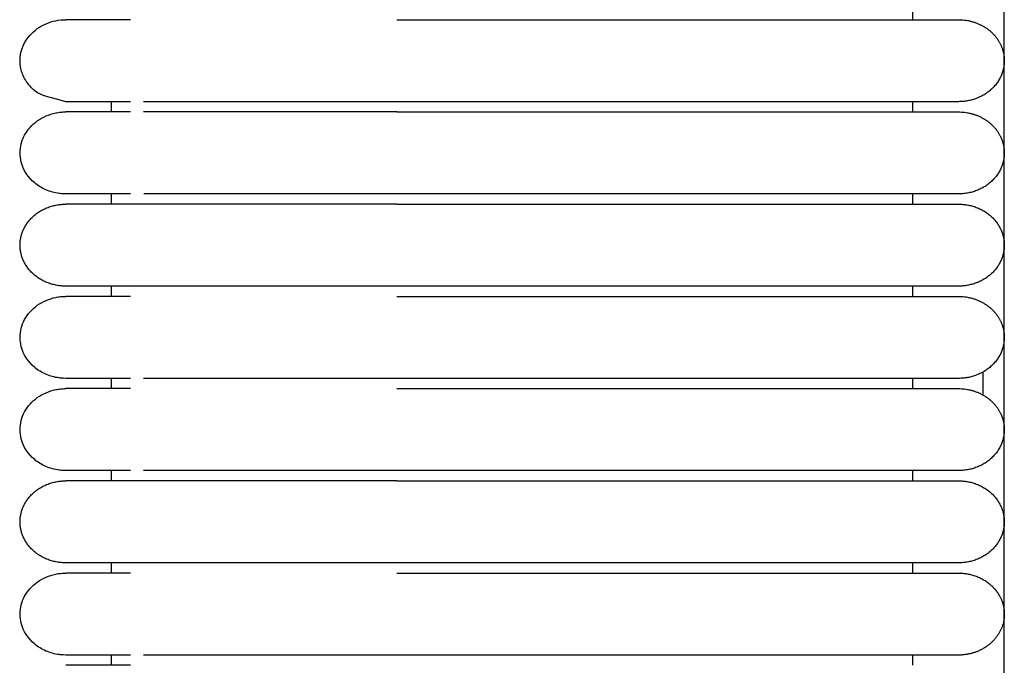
# Model space of a CAD drawing. Header units: millimetres. Extents: x -31695 to -19845, y -5614 to 7253.
# Tile 279 of 432: x -28383 to -28334, y 5148 to 5180. Entities that reach past the tile are written whole.
import ezdxf

# ---------------------------------------------------------------- set-up
doc = ezdxf.new("R2010")
doc.units = ezdxf.units.MM
doc.layers.add('2d', color=7, linetype='Continuous', true_color=0x000000)

msp = doc.modelspace()

# ---------------------------------------------------------------- linework, layer by layer
at = {"layer": '2d', "linetype": 'Continuous', "lineweight": -3}
msp.add_lwpolyline([(-28334.026, 4598.27), (-28334.026, 5374.719)], dxfattribs=at)
for points, degree in [([(-28338.56, 5180.353), (-28338.56, 5180.607), (-28338.56, 5180.861)], 2), ([(-28364.104, 5180.353), (-28354.165, 5180.353), (-28344.226, 5180.353)], 2), ([(-28380.488, 5176.294), (-28380.488, 5176.294), (-28380.488, 5176.294), (-28380.487, 5176.294)], 3), ([(-28378.226, 5175.786), (-28378.226, 5176.04), (-28378.226, 5176.294)], 2), ([(-28344.226, 5176.294), (-28354.165, 5176.294), (-28364.104, 5176.294)], 2), ([(-28338.56, 5175.786), (-28338.56, 5176.04), (-28338.56, 5176.294)], 2), ([(-28364.104, 5175.786), (-28354.165, 5175.786), (-28344.226, 5175.786)], 2), ([(-28378.226, 5171.219), (-28378.226, 5171.472), (-28378.226, 5171.726)], 2), ([(-28344.226, 5171.726), (-28354.165, 5171.726), (-28364.104, 5171.726)], 2), ([(-28338.56, 5171.219), (-28338.56, 5171.472), (-28338.56, 5171.726)], 2), ([(-28364.104, 5171.219), (-28354.165, 5171.219), (-28344.226, 5171.219)], 2), ([(-28378.226, 5166.651), (-28378.226, 5166.905), (-28378.226, 5167.159)], 2), ([(-28344.226, 5167.159), (-28354.165, 5167.159), (-28364.104, 5167.159)], 2), ([(-28338.56, 5166.651), (-28338.56, 5166.905), (-28338.56, 5167.159)], 2), ([(-28364.104, 5166.651), (-28354.165, 5166.651), (-28344.226, 5166.651)], 2), ([(-28378.226, 5162.084), (-28378.226, 5162.338), (-28378.226, 5162.592)], 2), ([(-28344.226, 5162.591), (-28354.165, 5162.591), (-28364.104, 5162.591)], 2), ([(-28338.56, 5162.084), (-28338.56, 5162.338), (-28338.56, 5162.591)], 2), ([(-28335.08, 5161.769), (-28335.08, 5162.149), (-28335.08, 5162.528), (-28335.08, 5162.906)], 3), ([(-28364.104, 5162.084), (-28354.165, 5162.084), (-28344.226, 5162.084)], 2), ([(-28378.226, 5157.517), (-28378.226, 5157.77), (-28378.226, 5158.024)], 2), ([(-28344.226, 5158.024), (-28354.165, 5158.024), (-28364.104, 5158.024)], 2), ([(-28338.56, 5157.517), (-28338.56, 5157.77), (-28338.56, 5158.024)], 2), ([(-28364.104, 5157.517), (-28354.165, 5157.517), (-28344.226, 5157.517)], 2), ([(-28378.226, 5152.949), (-28378.226, 5153.203), (-28378.226, 5153.457)], 2), ([(-28344.226, 5153.457), (-28354.165, 5153.457), (-28364.104, 5153.457)], 2), ([(-28338.56, 5152.949), (-28338.56, 5153.203), (-28338.56, 5153.457)], 2), ([(-28364.104, 5152.949), (-28354.165, 5152.949), (-28344.226, 5152.949)], 2), ([(-28378.226, 5148.382), (-28378.226, 5148.636), (-28378.226, 5148.889)], 2), ([(-28344.226, 5148.889), (-28354.165, 5148.889), (-28364.104, 5148.889)], 2), ([(-28338.56, 5148.383), (-28338.56, 5148.636), (-28338.56, 5148.889)], 2)]:
    msp.add_open_spline(points, degree=degree, dxfattribs=at)
for points, knots in [([(-28380.488, 5176.294), (-28381.68, 5176.582), (-28381.869, 5176.697), (-28382.035, 5176.835), (-28382.2, 5176.973), (-28382.343, 5177.133), (-28382.456, 5177.308), (-28382.569, 5177.484), (-28382.652, 5177.674), (-28382.703, 5177.872), (-28382.753, 5178.069), (-28382.771, 5178.273), (-28382.754, 5178.475), (-28382.72, 5178.879), (-28382.547, 5179.273), (-28382.266, 5179.589), (-28382.054, 5179.827), (-28381.782, 5180.021), (-28381.476, 5180.152), (-28381.171, 5180.284), (-28380.832, 5180.354), (-28380.493, 5180.354)], [27.520771, 27.520771, 27.520771, 27.520771, 29.220805, 29.220805, 29.220805, 30.919986, 30.919986, 30.919986, 32.619455, 32.619455, 32.619455, 34.319733, 34.319733, 34.319733, 37.755657, 37.755657, 37.755657, 40.317791, 40.317791, 40.317791, 42.878078, 42.878078, 42.878078, 42.878078]), ([(-28377.298, 5180.354), (-28378.075, 5180.354), (-28378.711, 5180.354), (-28379.203, 5180.354), (-28379.623, 5180.354), (-28379.939, 5180.354), (-28380.152, 5180.354), (-28380.366, 5180.354), (-28380.478, 5180.354), (-28380.493, 5180.354)], [0, 0, 0, 0, 8.64999, 8.64999, 8.64999, 15.950307, 15.950307, 15.950307, 23.144641, 23.144641, 23.144641, 23.144641]), ([(-28377.299, 5176.294), (-28378.073, 5176.294), (-28378.707, 5176.294), (-28379.198, 5176.294), (-28379.617, 5176.294), (-28379.933, 5176.294), (-28380.147, 5176.294), (-28380.361, 5176.294), (-28380.472, 5176.294), (-28380.487, 5176.294)], [0.021132, 0.021132, 0.021132, 0.021132, 8.58282, 8.58282, 8.58282, 15.826706, 15.826706, 15.826706, 22.965427, 22.965427, 22.965427, 22.965427]), ([(-28364.104, 5176.294), (-28364.33, 5176.294), (-28364.563, 5176.294), (-28364.789, 5176.294), (-28365.017, 5176.294), (-28365.245, 5176.294), (-28365.473, 5176.294), (-28365.701, 5176.294), (-28365.928, 5176.294), (-28366.155, 5176.294), (-28366.381, 5176.294), (-28366.607, 5176.294), (-28366.832, 5176.294), (-28367.058, 5176.294), (-28367.282, 5176.294), (-28367.504, 5176.294), (-28367.727, 5176.294), (-28367.949, 5176.294), (-28368.168, 5176.294), (-28368.388, 5176.294), (-28368.606, 5176.294), (-28368.823, 5176.294), (-28369.039, 5176.294), (-28369.254, 5176.294), (-28369.466, 5176.294), (-28369.679, 5176.294), (-28369.888, 5176.294), (-28370.094, 5176.294), (-28370.299, 5176.294), (-28370.502, 5176.294), (-28370.7, 5176.294), (-28370.899, 5176.294), (-28371.094, 5176.294), (-28371.285, 5176.294), (-28371.477, 5176.294), (-28371.664, 5176.294), (-28371.848, 5176.294), (-28372.031, 5176.294), (-28372.211, 5176.294), (-28372.386, 5176.294), (-28372.474, 5176.294), (-28372.561, 5176.294), (-28372.647, 5176.294), (-28372.732, 5176.294), (-28372.817, 5176.294), (-28372.9, 5176.294), (-28373.068, 5176.294), (-28373.231, 5176.294), (-28373.389, 5176.294), (-28373.469, 5176.294), (-28373.547, 5176.294), (-28373.624, 5176.294), (-28373.701, 5176.294), (-28373.777, 5176.294), (-28373.878, 5176.294), (-28373.887, 5176.294), (-28373.896, 5176.294), (-28374.009, 5176.294), (-28374.027, 5176.294), (-28374.044, 5176.294), (-28374.165, 5176.294), (-28374.199, 5176.294), (-28374.234, 5176.294), (-28374.319, 5176.294), (-28374.336, 5176.294), (-28374.353, 5176.294), (-28374.47, 5176.294), (-28374.537, 5176.294), (-28374.603, 5176.294), (-28374.766, 5176.294), (-28374.798, 5176.294), (-28374.83, 5176.294), (-28374.91, 5176.294), (-28374.926, 5176.294), (-28374.942, 5176.294), (-28375.052, 5176.294), (-28375.114, 5176.294), (-28375.176, 5176.294), (-28375.236, 5176.294), (-28375.297, 5176.294), (-28375.357, 5176.294), (-28375.504, 5176.294), (-28375.533, 5176.294), (-28375.562, 5176.294), (-28375.676, 5176.294), (-28375.69, 5176.294), (-28375.704, 5176.294), (-28375.801, 5176.294), (-28375.808, 5176.294), (-28375.815, 5176.294), (-28375.923, 5176.294), (-28375.977, 5176.294), (-28376.029, 5176.294), (-28376.081, 5176.294), (-28376.132, 5176.294), (-28376.183, 5176.294), (-28376.645, 5176.294)], [0, 0, 0, 0, 0.643985, 0.643985, 0.643985, 1.289245, 1.289245, 1.289245, 1.935684, 1.935684, 1.935684, 2.583187, 2.583187, 2.583187, 3.231642, 3.231642, 3.231642, 3.880956, 3.880956, 3.880956, 4.531056, 4.531056, 4.531056, 5.181918, 5.181918, 5.181918, 5.831837, 5.831837, 5.831837, 6.475741, 6.475741, 6.475741, 7.113967, 7.113967, 7.113967, 7.746577, 7.746577, 7.746577, 8.373496, 8.373496, 8.373496, 8.684765, 8.684765, 8.684765, 8.994555, 8.994555, 8.994555, 9.609616, 9.609616, 9.609616, 9.914781, 9.914781, 9.914781, 10.254001, 10.254001, 10.254001, 10.432848, 10.432848, 10.432848, 10.648495, 10.648495, 10.648495, 10.865244, 10.865244, 10.865244, 11.083074, 11.083074, 11.083074, 11.521891, 11.521891, 11.521891, 11.742838, 11.742838, 11.742838, 11.964788, 11.964788, 11.964788, 12.262254, 12.262254, 12.262254, 12.71167, 12.71167, 12.71167, 13.013388, 13.013388, 13.013388, 13.240769, 13.240769, 13.240769, 13.469079, 13.469079, 13.469079, 13.77493, 13.77493, 13.77493, 14.082426, 14.082426, 14.082426, 14.082426]), ([(-28380.493, 5171.726), (-28380.681, 5171.732), (-28380.757, 5171.739), (-28380.831, 5171.749), (-28381.055, 5171.779), (-28381.273, 5171.84), (-28381.477, 5171.927), (-28381.68, 5172.015), (-28381.87, 5172.13), (-28382.035, 5172.268), (-28382.366, 5172.543), (-28382.602, 5172.91), (-28382.703, 5173.304), (-28382.779, 5173.6), (-28382.778, 5173.912), (-28382.703, 5174.208), (-28382.627, 5174.504), (-28382.477, 5174.784), (-28382.265, 5175.022), (-28382.054, 5175.259), (-28381.782, 5175.453), (-28381.476, 5175.585), (-28381.324, 5175.651), (-28381.163, 5175.701), (-28380.997, 5175.735), (-28380.915, 5175.752), (-28380.831, 5175.765), (-28380.705, 5175.778), (-28380.662, 5175.781), (-28380.588, 5175.784), (-28380.525, 5175.785), (-28380.493, 5175.786)], [23.445625, 23.445625, 23.445625, 23.445625, 23.445778, 23.445778, 23.445778, 24.046234, 24.046234, 24.046234, 24.647057, 24.647057, 24.647057, 25.86136, 25.86136, 25.86136, 26.766931, 26.766931, 26.766931, 27.671846, 27.671846, 27.671846, 28.577116, 28.577116, 28.577116, 29.026858, 29.026858, 29.026858, 29.266298, 29.266298, 29.386011, 29.386011, 29.475675, 29.475675, 29.475675, 29.475675]), ([(-28377.298, 5175.786), (-28378.075, 5175.786), (-28378.711, 5175.786), (-28379.203, 5175.786), (-28379.623, 5175.786), (-28379.938, 5175.786), (-28380.152, 5175.786), (-28380.366, 5175.786), (-28380.477, 5175.786), (-28380.493, 5175.786)], [0, 0, 0, 0, 8.649968, 8.649968, 8.649968, 15.950267, 15.950267, 15.950267, 23.144584, 23.144584, 23.144584, 23.144584]), ([(-28364.104, 5175.786), (-28364.332, 5175.786), (-28364.789, 5175.786), (-28365.473, 5175.786), (-28366.155, 5175.786), (-28366.833, 5175.786), (-28367.506, 5175.786), (-28368.17, 5175.786), (-28368.825, 5175.786), (-28369.253, 5175.786), (-28369.679, 5175.786), (-28370.097, 5175.786), (-28370.704, 5175.786), (-28371.289, 5175.786), (-28371.852, 5175.786), (-28372.39, 5175.786), (-28372.819, 5175.786), (-28373.149, 5175.786), (-28373.471, 5175.786), (-28373.702, 5175.786), (-28373.854, 5175.786), (-28373.858, 5175.786), (-28373.867, 5175.786), (-28373.882, 5175.786), (-28373.9, 5175.786), (-28373.918, 5175.786), (-28373.931, 5175.786), (-28373.944, 5175.786), (-28373.988, 5175.786), (-28374.062, 5175.786), (-28374.165, 5175.786), (-28374.251, 5175.786), (-28374.31, 5175.786), (-28374.344, 5175.786), (-28374.395, 5175.786), (-28374.504, 5175.786), (-28374.669, 5175.786), (-28374.806, 5175.786), (-28374.886, 5175.786), (-28374.918, 5175.786), (-28374.973, 5175.786), (-28375.083, 5175.786), (-28375.237, 5175.786), (-28375.387, 5175.786), (-28375.504, 5175.786), (-28375.591, 5175.786), (-28375.662, 5175.786), (-28375.718, 5175.786), (-28375.76, 5175.786), (-28375.794, 5175.786), (-28375.821, 5175.786), (-28375.842, 5175.786), (-28375.862, 5175.786), (-28375.889, 5175.786), (-28375.963, 5175.786), (-28376.082, 5175.786), (-28376.183, 5175.786), (-28376.645, 5175.786)], [1.513194, 1.513194, 1.513194, 1.513194, 1.567592, 1.62199, 1.676388, 1.730785, 1.785183, 1.839581, 1.893979, 1.948377, 1.948377, 2.002986, 2.057594, 2.112203, 2.166811, 2.22142, 2.276028, 2.303333, 2.330637, 2.385246, 2.385246, 2.386049, 2.386852, 2.388458, 2.391671, 2.393277, 2.394883, 2.39649, 2.398096, 2.410946, 2.423796, 2.436646, 2.443071, 2.446284, 2.449496, 2.462347, 2.488047, 2.513747, 2.51696, 2.520172, 2.526597, 2.539448, 2.565148, 2.590848, 2.603698, 2.616548, 2.629399, 2.635824, 2.642249, 2.648674, 2.651886, 2.655099, 2.658311, 2.661524, 2.667949, 2.693649, 2.71935, 2.71935, 2.71935, 2.71935]), ([(-28377.298, 5171.726), (-28378.073, 5171.726), (-28378.709, 5171.726), (-28379.203, 5171.726), (-28379.623, 5171.726), (-28379.939, 5171.726), (-28380.152, 5171.726), (-28380.366, 5171.726), (-28380.478, 5171.726), (-28380.493, 5171.726)], [0, 0, 0, 0, 8.585142, 8.585142, 8.585142, 15.830727, 15.830727, 15.830727, 22.971124, 22.971124, 22.971124, 22.971124]), ([(-28364.104, 5171.726), (-28364.332, 5171.726), (-28364.56, 5171.726), (-28364.788, 5171.726), (-28365.016, 5171.726), (-28365.244, 5171.726), (-28365.472, 5171.726), (-28365.7, 5171.726), (-28365.927, 5171.726), (-28366.154, 5171.726), (-28366.38, 5171.726), (-28366.606, 5171.726), (-28366.831, 5171.726), (-28367.056, 5171.726), (-28367.28, 5171.726), (-28367.503, 5171.726), (-28367.726, 5171.726), (-28367.947, 5171.726), (-28368.167, 5171.726), (-28368.386, 5171.726), (-28368.605, 5171.726), (-28368.821, 5171.726), (-28369.037, 5171.726), (-28369.251, 5171.726), (-28369.463, 5171.726), (-28369.676, 5171.726), (-28369.885, 5171.726), (-28370.091, 5171.726), (-28370.297, 5171.726), (-28370.499, 5171.726), (-28370.698, 5171.726), (-28370.896, 5171.726), (-28371.091, 5171.726), (-28371.282, 5171.726), (-28371.474, 5171.726), (-28371.661, 5171.726), (-28371.844, 5171.726), (-28372.028, 5171.726), (-28372.207, 5171.726), (-28372.383, 5171.726), (-28372.558, 5171.726), (-28372.73, 5171.726), (-28372.897, 5171.726), (-28372.98, 5171.726), (-28373.063, 5171.726), (-28373.144, 5171.726), (-28373.226, 5171.726), (-28373.306, 5171.726), (-28373.385, 5171.726), (-28373.543, 5171.726), (-28373.697, 5171.726), (-28373.953, 5171.726), (-28373.988, 5171.726), (-28374.023, 5171.726), (-28374.161, 5171.726), (-28374.195, 5171.726), (-28374.229, 5171.726), (-28374.34, 5171.726), (-28374.348, 5171.726), (-28374.357, 5171.726), (-28374.466, 5171.726), (-28374.533, 5171.726), (-28374.599, 5171.726), (-28374.664, 5171.726), (-28374.729, 5171.726), (-28374.794, 5171.726), (-28374.906, 5171.726), (-28374.921, 5171.726), (-28374.937, 5171.726), (-28375.047, 5171.726), (-28375.11, 5171.726), (-28375.171, 5171.726), (-28375.232, 5171.726), (-28375.293, 5171.726), (-28375.352, 5171.726), (-28375.499, 5171.726), (-28375.528, 5171.726), (-28375.557, 5171.726), (-28375.671, 5171.726), (-28375.685, 5171.726), (-28375.699, 5171.726), (-28375.796, 5171.726), (-28375.803, 5171.726), (-28375.81, 5171.726), (-28375.918, 5171.726), (-28375.972, 5171.726), (-28376.024, 5171.726), (-28376.076, 5171.726), (-28376.128, 5171.726), (-28376.178, 5171.726), (-28376.64, 5171.726)], [0, 0, 0, 0, 0.643718, 0.643718, 0.643718, 1.288708, 1.288708, 1.288708, 1.934888, 1.934888, 1.934888, 2.582123, 2.582123, 2.582123, 3.230309, 3.230309, 3.230309, 3.879361, 3.879361, 3.879361, 4.529184, 4.529184, 4.529184, 5.179768, 5.179768, 5.179768, 5.829408, 5.829408, 5.829408, 6.473036, 6.473036, 6.473036, 7.111002, 7.111002, 7.111002, 7.743343, 7.743343, 7.743343, 8.369998, 8.369998, 8.369998, 8.990849, 8.990849, 8.990849, 9.299005, 9.299005, 9.299005, 9.605625, 9.605625, 9.605625, 10.356942, 10.356942, 10.356942, 10.644112, 10.644112, 10.644112, 10.896996, 10.896996, 10.896996, 11.078525, 11.078525, 11.078525, 11.370494, 11.370494, 11.370494, 11.738031, 11.738031, 11.738031, 11.959897, 11.959897, 11.959897, 12.257244, 12.257244, 12.257244, 12.706484, 12.706484, 12.706484, 13.008087, 13.008087, 13.008087, 13.235383, 13.235383, 13.235383, 13.463609, 13.463609, 13.463609, 13.769338, 13.769338, 13.769338, 14.076711, 14.076711, 14.076711, 14.076711]), ([(-28380.493, 5162.592), (-28380.681, 5162.597), (-28380.757, 5162.604), (-28380.831, 5162.614), (-28381.055, 5162.644), (-28381.273, 5162.705), (-28381.477, 5162.793), (-28381.68, 5162.88), (-28381.87, 5162.995), (-28382.035, 5163.133), (-28382.366, 5163.409), (-28382.602, 5163.775), (-28382.703, 5164.169), (-28382.779, 5164.466), (-28382.778, 5164.777), (-28382.703, 5165.073), (-28382.627, 5165.369), (-28382.477, 5165.65), (-28382.265, 5165.887), (-28382.054, 5166.125), (-28381.782, 5166.319), (-28381.476, 5166.45), (-28381.324, 5166.516), (-28381.163, 5166.567), (-28380.997, 5166.6), (-28380.915, 5166.617), (-28380.831, 5166.63), (-28380.705, 5166.643), (-28380.662, 5166.646), (-28380.588, 5166.649), (-28380.525, 5166.651), (-28380.493, 5166.651)], [23.445752, 23.445752, 23.445752, 23.445752, 23.445821, 23.445821, 23.445821, 24.046273, 24.046273, 24.046273, 24.647091, 24.647091, 24.647091, 25.861386, 25.861386, 25.861386, 26.76695, 26.76695, 26.76695, 27.671859, 27.671859, 27.671859, 28.577122, 28.577122, 28.577122, 29.026861, 29.026861, 29.026861, 29.2663, 29.2663, 29.386012, 29.386012, 29.475737, 29.475737, 29.475737, 29.475737]), ([(-28377.298, 5166.651), (-28378.075, 5166.651), (-28378.711, 5166.651), (-28379.203, 5166.651), (-28379.623, 5166.651), (-28379.938, 5166.651), (-28380.152, 5166.651), (-28380.366, 5166.651), (-28380.477, 5166.651), (-28380.493, 5166.651)], [0, 0, 0, 0, 8.649968, 8.649968, 8.649968, 15.950267, 15.950267, 15.950267, 23.144584, 23.144584, 23.144584, 23.144584]), ([(-28377.298, 5162.592), (-28378.073, 5162.592), (-28378.709, 5162.592), (-28379.203, 5162.592), (-28379.623, 5162.592), (-28379.939, 5162.592), (-28380.152, 5162.592), (-28380.366, 5162.592), (-28380.478, 5162.592), (-28380.493, 5162.592)], [0, 0, 0, 0, 8.585142, 8.585142, 8.585142, 15.830729, 15.830729, 15.830729, 22.971126, 22.971126, 22.971126, 22.971126]), ([(-28364.104, 5162.592), (-28364.33, 5162.592), (-28364.563, 5162.592), (-28364.789, 5162.592), (-28365.017, 5162.592), (-28365.245, 5162.592), (-28365.473, 5162.592), (-28365.701, 5162.592), (-28365.928, 5162.592), (-28366.155, 5162.592), (-28366.381, 5162.592), (-28366.607, 5162.592), (-28366.832, 5162.592), (-28367.058, 5162.592), (-28367.282, 5162.592), (-28367.504, 5162.592), (-28367.727, 5162.592), (-28367.949, 5162.592), (-28368.168, 5162.592), (-28368.388, 5162.592), (-28368.606, 5162.592), (-28368.823, 5162.592), (-28369.039, 5162.592), (-28369.254, 5162.592), (-28369.466, 5162.592), (-28369.679, 5162.592), (-28369.888, 5162.592), (-28370.094, 5162.592), (-28370.299, 5162.592), (-28370.502, 5162.592), (-28370.7, 5162.592), (-28370.899, 5162.592), (-28371.094, 5162.592), (-28371.285, 5162.592), (-28371.477, 5162.592), (-28371.664, 5162.592), (-28371.848, 5162.592), (-28372.031, 5162.592), (-28372.211, 5162.592), (-28372.386, 5162.592), (-28372.474, 5162.592), (-28372.561, 5162.592), (-28372.647, 5162.592), (-28372.732, 5162.592), (-28372.817, 5162.592), (-28372.9, 5162.592), (-28373.068, 5162.592), (-28373.231, 5162.592), (-28373.389, 5162.592), (-28373.469, 5162.592), (-28373.547, 5162.592), (-28373.624, 5162.592), (-28373.701, 5162.592), (-28373.777, 5162.592), (-28373.878, 5162.592), (-28373.887, 5162.592), (-28373.896, 5162.592), (-28374.009, 5162.592), (-28374.027, 5162.592), (-28374.044, 5162.592), (-28374.165, 5162.592), (-28374.199, 5162.592), (-28374.234, 5162.592), (-28374.319, 5162.592), (-28374.336, 5162.592), (-28374.353, 5162.592), (-28374.47, 5162.592), (-28374.537, 5162.592), (-28374.603, 5162.592), (-28374.766, 5162.592), (-28374.798, 5162.592), (-28374.83, 5162.592), (-28374.91, 5162.592), (-28374.926, 5162.592), (-28374.942, 5162.592), (-28375.052, 5162.592), (-28375.114, 5162.592), (-28375.176, 5162.592), (-28375.236, 5162.592), (-28375.297, 5162.592), (-28375.357, 5162.592), (-28375.504, 5162.592), (-28375.533, 5162.592), (-28375.562, 5162.592), (-28375.676, 5162.592), (-28375.69, 5162.592), (-28375.704, 5162.592), (-28375.801, 5162.592), (-28375.808, 5162.592), (-28375.815, 5162.592), (-28375.923, 5162.592), (-28375.977, 5162.592), (-28376.029, 5162.592), (-28376.081, 5162.592), (-28376.132, 5162.592), (-28376.183, 5162.592), (-28376.645, 5162.592)], [0, 0, 0, 0, 0.643985, 0.643985, 0.643985, 1.289246, 1.289246, 1.289246, 1.935684, 1.935684, 1.935684, 2.583187, 2.583187, 2.583187, 3.231643, 3.231643, 3.231643, 3.880956, 3.880956, 3.880956, 4.531056, 4.531056, 4.531056, 5.181919, 5.181919, 5.181919, 5.831838, 5.831838, 5.831838, 6.475742, 6.475742, 6.475742, 7.113968, 7.113968, 7.113968, 7.746577, 7.746577, 7.746577, 8.373496, 8.373496, 8.373496, 8.684766, 8.684766, 8.684766, 8.994556, 8.994556, 8.994556, 9.609617, 9.609617, 9.609617, 9.914781, 9.914781, 9.914781, 10.254002, 10.254002, 10.254002, 10.432849, 10.432849, 10.432849, 10.648496, 10.648496, 10.648496, 10.865245, 10.865245, 10.865245, 11.083075, 11.083075, 11.083075, 11.521892, 11.521892, 11.521892, 11.742839, 11.742839, 11.742839, 11.964788, 11.964788, 11.964788, 12.262254, 12.262254, 12.262254, 12.711671, 12.711671, 12.711671, 13.013388, 13.013388, 13.013388, 13.240769, 13.240769, 13.240769, 13.469079, 13.469079, 13.469079, 13.774931, 13.774931, 13.774931, 14.082426, 14.082426, 14.082426, 14.082426]), ([(-28380.493, 5158.024), (-28380.681, 5158.03), (-28380.757, 5158.037), (-28380.831, 5158.047), (-28381.055, 5158.077), (-28381.273, 5158.137), (-28381.477, 5158.225), (-28381.68, 5158.313), (-28381.87, 5158.428), (-28382.035, 5158.566), (-28382.366, 5158.841), (-28382.602, 5159.208), (-28382.703, 5159.602), (-28382.779, 5159.898), (-28382.778, 5160.21), (-28382.703, 5160.506), (-28382.627, 5160.802), (-28382.477, 5161.082), (-28382.265, 5161.32), (-28382.054, 5161.557), (-28381.782, 5161.751), (-28381.476, 5161.883), (-28381.324, 5161.949), (-28381.163, 5161.999), (-28380.997, 5162.033), (-28380.915, 5162.05), (-28380.831, 5162.063), (-28380.705, 5162.076), (-28380.662, 5162.079), (-28380.588, 5162.082), (-28380.525, 5162.083), (-28380.493, 5162.084)], [23.445388, 23.445388, 23.445388, 23.445388, 23.445699, 23.445699, 23.445699, 24.046163, 24.046163, 24.046163, 24.646993, 24.646993, 24.646993, 25.861313, 25.861313, 25.861313, 26.766895, 26.766895, 26.766895, 27.671822, 27.671822, 27.671822, 28.577104, 28.577104, 28.577104, 29.026852, 29.026852, 29.026852, 29.266295, 29.266295, 29.38601, 29.38601, 29.475737, 29.475737, 29.475737, 29.475737]), ([(-28377.298, 5162.084), (-28378.075, 5162.084), (-28378.711, 5162.084), (-28379.203, 5162.084), (-28379.623, 5162.084), (-28379.938, 5162.084), (-28380.152, 5162.084), (-28380.366, 5162.084), (-28380.477, 5162.084), (-28380.493, 5162.084)], [0, 0, 0, 0, 8.649968, 8.649968, 8.649968, 15.950267, 15.950267, 15.950267, 23.144584, 23.144584, 23.144584, 23.144584]), ([(-28377.298, 5158.024), (-28378.073, 5158.024), (-28378.709, 5158.024), (-28379.203, 5158.024), (-28379.623, 5158.024), (-28379.939, 5158.024), (-28380.152, 5158.024), (-28380.366, 5158.024), (-28380.478, 5158.024), (-28380.493, 5158.024)], [0, 0, 0, 0, 8.585143, 8.585143, 8.585143, 15.830729, 15.830729, 15.830729, 22.971127, 22.971127, 22.971127, 22.971127]), ([(-28364.104, 5158.024), (-28364.33, 5158.024), (-28364.563, 5158.024), (-28364.789, 5158.024), (-28365.017, 5158.024), (-28365.245, 5158.024), (-28365.473, 5158.024), (-28365.701, 5158.024), (-28365.928, 5158.024), (-28366.155, 5158.024), (-28366.381, 5158.024), (-28366.607, 5158.024), (-28366.832, 5158.024), (-28367.058, 5158.024), (-28367.282, 5158.024), (-28367.504, 5158.024), (-28367.727, 5158.024), (-28367.949, 5158.024), (-28368.168, 5158.024), (-28368.388, 5158.024), (-28368.606, 5158.024), (-28368.823, 5158.024), (-28369.039, 5158.024), (-28369.254, 5158.024), (-28369.466, 5158.024), (-28369.678, 5158.024), (-28369.887, 5158.024), (-28370.094, 5158.024), (-28370.299, 5158.024), (-28370.502, 5158.024), (-28370.7, 5158.024), (-28370.899, 5158.024), (-28371.094, 5158.024), (-28371.285, 5158.024), (-28371.476, 5158.024), (-28371.663, 5158.024), (-28371.848, 5158.024), (-28372.03, 5158.024), (-28372.21, 5158.024), (-28372.386, 5158.024), (-28372.474, 5158.024), (-28372.561, 5158.024), (-28372.647, 5158.024), (-28372.732, 5158.024), (-28372.817, 5158.024), (-28372.9, 5158.024), (-28373.068, 5158.024), (-28373.231, 5158.024), (-28373.389, 5158.024), (-28373.469, 5158.024), (-28373.547, 5158.024), (-28373.624, 5158.024), (-28373.701, 5158.024), (-28373.777, 5158.024), (-28373.878, 5158.024), (-28373.887, 5158.024), (-28373.896, 5158.024), (-28374.009, 5158.024), (-28374.027, 5158.024), (-28374.044, 5158.024), (-28374.165, 5158.024), (-28374.2, 5158.024), (-28374.234, 5158.024), (-28374.319, 5158.024), (-28374.336, 5158.024), (-28374.353, 5158.024), (-28374.47, 5158.024), (-28374.537, 5158.024), (-28374.603, 5158.024), (-28374.766, 5158.024), (-28374.798, 5158.024), (-28374.83, 5158.024), (-28374.91, 5158.024), (-28374.926, 5158.024), (-28374.942, 5158.024), (-28375.052, 5158.024), (-28375.114, 5158.024), (-28375.176, 5158.024), (-28375.236, 5158.024), (-28375.297, 5158.024), (-28375.357, 5158.024), (-28375.504, 5158.024), (-28375.533, 5158.024), (-28375.562, 5158.024), (-28375.676, 5158.024), (-28375.69, 5158.024), (-28375.704, 5158.024), (-28375.801, 5158.024), (-28375.808, 5158.024), (-28375.815, 5158.024), (-28375.923, 5158.024), (-28375.977, 5158.024), (-28376.029, 5158.024), (-28376.081, 5158.024), (-28376.132, 5158.024), (-28376.183, 5158.024), (-28376.645, 5158.024)], [0, 0, 0, 0, 0.643985, 0.643985, 0.643985, 1.289245, 1.289245, 1.289245, 1.935684, 1.935684, 1.935684, 2.583187, 2.583187, 2.583187, 3.231642, 3.231642, 3.231642, 3.880956, 3.880956, 3.880956, 4.531056, 4.531056, 4.531056, 5.181918, 5.181918, 5.181918, 5.831837, 5.831837, 5.831837, 6.475741, 6.475741, 6.475741, 7.113967, 7.113967, 7.113967, 7.746577, 7.746577, 7.746577, 8.373496, 8.373496, 8.373496, 8.684765, 8.684765, 8.684765, 8.994555, 8.994555, 8.994555, 9.609616, 9.609616, 9.609616, 9.91478, 9.91478, 9.91478, 10.254001, 10.254001, 10.254001, 10.432848, 10.432848, 10.432848, 10.648495, 10.648495, 10.648495, 10.865244, 10.865244, 10.865244, 11.083074, 11.083074, 11.083074, 11.521891, 11.521891, 11.521891, 11.742838, 11.742838, 11.742838, 11.964788, 11.964788, 11.964788, 12.262254, 12.262254, 12.262254, 12.71167, 12.71167, 12.71167, 13.013388, 13.013388, 13.013388, 13.240768, 13.240768, 13.240768, 13.469079, 13.469079, 13.469079, 13.77493, 13.77493, 13.77493, 14.082425, 14.082425, 14.082425, 14.082425]), ([(-28380.493, 5148.889), (-28380.681, 5148.895), (-28380.757, 5148.902), (-28380.831, 5148.912), (-28381.055, 5148.942), (-28381.273, 5149.003), (-28381.477, 5149.09), (-28381.68, 5149.178), (-28381.87, 5149.293), (-28382.035, 5149.431), (-28382.366, 5149.707), (-28382.602, 5150.073), (-28382.703, 5150.467), (-28382.779, 5150.763), (-28382.778, 5151.075), (-28382.703, 5151.371), (-28382.627, 5151.667), (-28382.477, 5151.948), (-28382.265, 5152.185), (-28382.054, 5152.423), (-28381.782, 5152.617), (-28381.476, 5152.748), (-28381.324, 5152.814), (-28381.163, 5152.865), (-28380.997, 5152.898), (-28380.915, 5152.915), (-28380.831, 5152.928), (-28380.705, 5152.941), (-28380.662, 5152.944), (-28380.588, 5152.947), (-28380.525, 5152.949), (-28380.493, 5152.949)], [23.445424, 23.445424, 23.445424, 23.445424, 23.445711, 23.445711, 23.445711, 24.046174, 24.046174, 24.046174, 24.647003, 24.647003, 24.647003, 25.86132, 25.86132, 25.86132, 26.766901, 26.766901, 26.766901, 27.671826, 27.671826, 27.671826, 28.577106, 28.577106, 28.577106, 29.026853, 29.026853, 29.026853, 29.266296, 29.266296, 29.38601, 29.38601, 29.475737, 29.475737, 29.475737, 29.475737]), ([(-28377.298, 5152.949), (-28378.075, 5152.949), (-28378.711, 5152.949), (-28379.203, 5152.949), (-28379.623, 5152.949), (-28379.938, 5152.949), (-28380.152, 5152.949), (-28380.366, 5152.949), (-28380.477, 5152.949), (-28380.493, 5152.949)], [0, 0, 0, 0, 8.649968, 8.649968, 8.649968, 15.950268, 15.950268, 15.950268, 23.144584, 23.144584, 23.144584, 23.144584]), ([(-28377.3, 5148.889), (-28378.073, 5148.889), (-28378.71, 5148.889), (-28379.203, 5148.889), (-28379.623, 5148.889), (-28379.939, 5148.889), (-28380.152, 5148.889), (-28380.366, 5148.889), (-28380.478, 5148.889), (-28380.493, 5148.889)], [0.006549, 0.006549, 0.006549, 0.006549, 8.585084, 8.585084, 8.585084, 15.830701, 15.830701, 15.830701, 22.971129, 22.971129, 22.971129, 22.971129]), ([(-28364.104, 5148.889), (-28364.33, 5148.889), (-28364.563, 5148.889), (-28364.789, 5148.889), (-28365.017, 5148.889), (-28365.245, 5148.889), (-28365.473, 5148.889), (-28365.701, 5148.889), (-28365.928, 5148.889), (-28366.155, 5148.889), (-28366.381, 5148.889), (-28366.607, 5148.889), (-28366.832, 5148.889), (-28367.058, 5148.889), (-28367.282, 5148.889), (-28367.504, 5148.889), (-28367.727, 5148.889), (-28367.949, 5148.889), (-28368.168, 5148.889), (-28368.388, 5148.889), (-28368.606, 5148.889), (-28368.823, 5148.889), (-28369.039, 5148.889), (-28369.254, 5148.889), (-28369.466, 5148.889), (-28369.679, 5148.889), (-28369.888, 5148.889), (-28370.094, 5148.889), (-28370.299, 5148.889), (-28370.502, 5148.889), (-28370.7, 5148.889), (-28370.899, 5148.889), (-28371.094, 5148.889), (-28371.285, 5148.889), (-28371.477, 5148.889), (-28371.664, 5148.889), (-28371.848, 5148.889), (-28372.031, 5148.889), (-28372.211, 5148.889), (-28372.386, 5148.889), (-28372.474, 5148.889), (-28372.561, 5148.889), (-28372.647, 5148.889), (-28372.732, 5148.889), (-28372.817, 5148.889), (-28372.9, 5148.889), (-28373.068, 5148.889), (-28373.231, 5148.889), (-28373.389, 5148.889), (-28373.469, 5148.889), (-28373.547, 5148.889), (-28373.624, 5148.889), (-28373.701, 5148.889), (-28373.777, 5148.889), (-28373.878, 5148.889), (-28373.887, 5148.889), (-28373.896, 5148.889), (-28374.009, 5148.889), (-28374.027, 5148.889), (-28374.044, 5148.889), (-28374.165, 5148.889), (-28374.199, 5148.889), (-28374.234, 5148.889), (-28374.319, 5148.889), (-28374.336, 5148.889), (-28374.353, 5148.889), (-28374.47, 5148.889), (-28374.537, 5148.889), (-28374.603, 5148.889), (-28374.766, 5148.889), (-28374.798, 5148.889), (-28374.83, 5148.889), (-28374.91, 5148.889), (-28374.926, 5148.889), (-28374.942, 5148.889), (-28375.052, 5148.889), (-28375.114, 5148.889), (-28375.176, 5148.889), (-28375.236, 5148.889), (-28375.297, 5148.889), (-28375.357, 5148.889), (-28375.504, 5148.889), (-28375.533, 5148.889), (-28375.562, 5148.889), (-28375.676, 5148.889), (-28375.69, 5148.889), (-28375.704, 5148.889), (-28375.801, 5148.889), (-28375.808, 5148.889), (-28375.815, 5148.889), (-28375.923, 5148.889), (-28375.977, 5148.889), (-28376.029, 5148.889), (-28376.081, 5148.889), (-28376.132, 5148.889), (-28376.183, 5148.889), (-28376.645, 5148.889)], [0, 0, 0, 0, 0.643985, 0.643985, 0.643985, 1.289246, 1.289246, 1.289246, 1.935684, 1.935684, 1.935684, 2.583187, 2.583187, 2.583187, 3.231643, 3.231643, 3.231643, 3.880956, 3.880956, 3.880956, 4.531057, 4.531057, 4.531057, 5.181919, 5.181919, 5.181919, 5.831838, 5.831838, 5.831838, 6.475742, 6.475742, 6.475742, 7.113968, 7.113968, 7.113968, 7.746578, 7.746578, 7.746578, 8.373497, 8.373497, 8.373497, 8.684766, 8.684766, 8.684766, 8.994556, 8.994556, 8.994556, 9.609617, 9.609617, 9.609617, 9.914782, 9.914782, 9.914782, 10.254002, 10.254002, 10.254002, 10.432849, 10.432849, 10.432849, 10.648496, 10.648496, 10.648496, 10.865246, 10.865246, 10.865246, 11.083075, 11.083075, 11.083075, 11.521892, 11.521892, 11.521892, 11.742839, 11.742839, 11.742839, 11.964789, 11.964789, 11.964789, 12.262255, 12.262255, 12.262255, 12.711671, 12.711671, 12.711671, 13.013389, 13.013389, 13.013389, 13.24077, 13.24077, 13.24077, 13.46908, 13.46908, 13.46908, 13.774931, 13.774931, 13.774931, 14.082427, 14.082427, 14.082427, 14.082427]), ([(-28377.298, 5148.382), (-28378.075, 5148.382), (-28378.711, 5148.382), (-28379.203, 5148.382), (-28379.623, 5148.382), (-28379.938, 5148.382), (-28380.152, 5148.382), (-28380.366, 5148.382), (-28380.477, 5148.382), (-28380.493, 5148.382)], [0, 0, 0, 0, 8.649968, 8.649968, 8.649968, 15.950268, 15.950268, 15.950268, 23.144584, 23.144584, 23.144584, 23.144584])]:
    msp.add_open_spline(points, degree=3, knots=knots, dxfattribs=at)
for points, weights, knots in [([(-28344.226, 5180.353), (-28340.94, 5180.353), (-28338.617, 5180.353), (-28336.293, 5180.353), (-28336.293, 5180.353)], [1, 0.853553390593, 0.853553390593, 0.853553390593, 1], [0, 0, 0, 5.79899, 5.79899, 11.59798, 11.59798, 11.59798]), ([(-28334.273, 5179.245), (-28334.026, 5178.811), (-28334.026, 5178.323), (-28334.026, 5177.483), (-28334.69, 5176.888), (-28335.354, 5176.294), (-28336.293, 5176.294)], [0.874965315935, 0.909550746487, 1, 0.853553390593, 0.853553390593, 0.853553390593, 1], [2.290392, 2.290392, 2.290392, 3.313708, 3.313708, 4.970563, 4.970563, 6.627417, 6.627417, 6.627417]), ([(-28336.293, 5176.294), (-28336.293, 5176.294), (-28338.617, 5176.294), (-28340.94, 5176.294), (-28344.226, 5176.294)], [1, 0.853553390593, 0.853553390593, 0.853553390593, 1], [0, 0, 0, 5.79899, 5.79899, 11.59798, 11.59798, 11.59798]), ([(-28344.226, 5175.786), (-28340.94, 5175.786), (-28338.617, 5175.786), (-28336.293, 5175.786), (-28336.293, 5175.786)], [1, 0.853553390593, 0.853553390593, 0.853553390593, 1], [0, 0, 0, 5.79899, 5.79899, 11.59798, 11.59798, 11.59798]), ([(-28334.273, 5174.678), (-28334.026, 5174.243), (-28334.026, 5173.756), (-28334.026, 5172.915), (-28334.69, 5172.321), (-28335.354, 5171.726), (-28336.293, 5171.726)], [0.874965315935, 0.909550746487, 1, 0.853553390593, 0.853553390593, 0.853553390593, 1], [2.290392, 2.290392, 2.290392, 3.313708, 3.313708, 4.970563, 4.970563, 6.627417, 6.627417, 6.627417]), ([(-28336.293, 5171.726), (-28336.293, 5171.726), (-28338.617, 5171.726), (-28340.94, 5171.726), (-28344.226, 5171.726)], [1, 0.853553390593, 0.853553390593, 0.853553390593, 1], [0, 0, 0, 5.79899, 5.79899, 11.59798, 11.59798, 11.59798]), ([(-28380.493, 5167.159), (-28382.76, 5167.159), (-28382.76, 5169.189), (-28382.76, 5171.219), (-28380.493, 5171.219)], [1, 0.707106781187, 1, 0.707106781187, 1], [0, 0, 0, 1.570796, 1.570796, 3.141593, 3.141593, 3.141593]), ([(-28364.104, 5171.219), (-28369.737, 5171.219), (-28373.721, 5171.219), (-28376.385, 5171.219), (-28377.298, 5171.219)], [1, 0.853553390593, 0.853553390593, 0.853553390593, 0.919067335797], [0, 0, 0, 9.941125, 9.941125, 16.590224, 16.590224, 16.590224]), ([(-28344.226, 5171.219), (-28340.94, 5171.219), (-28338.617, 5171.219), (-28336.293, 5171.219), (-28336.293, 5171.219)], [1, 0.853553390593, 0.853553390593, 0.853553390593, 1], [0, 0, 0, 5.79899, 5.79899, 11.59798, 11.59798, 11.59798]), ([(-28336.293, 5171.219), (-28334.026, 5171.219), (-28334.026, 5169.189), (-28334.026, 5167.159), (-28336.293, 5167.159)], [1, 0.707106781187, 1, 0.707106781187, 1], [6.283185, 6.283185, 6.283185, 9.424778, 9.424778, 12.566371, 12.566371, 12.566371]), ([(-28364.104, 5167.159), (-28369.737, 5167.159), (-28373.721, 5167.159), (-28376.385, 5167.159), (-28377.298, 5167.159)], [1, 0.853553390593, 0.853553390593, 0.853553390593, 0.919067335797], [0, 0, 0, 9.941125, 9.941125, 16.590224, 16.590224, 16.590224]), ([(-28336.293, 5167.159), (-28336.293, 5167.159), (-28338.617, 5167.159), (-28340.94, 5167.159), (-28344.226, 5167.159)], [1, 0.853553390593, 0.853553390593, 0.853553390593, 1], [0, 0, 0, 5.79899, 5.79899, 11.59798, 11.59798, 11.59798]), ([(-28344.226, 5166.651), (-28340.94, 5166.651), (-28338.617, 5166.651), (-28336.293, 5166.651), (-28336.293, 5166.651)], [1, 0.853553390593, 0.853553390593, 0.853553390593, 1], [0, 0, 0, 5.79899, 5.79899, 11.59798, 11.59798, 11.59798]), ([(-28334.273, 5165.543), (-28334.026, 5165.109), (-28334.026, 5164.621), (-28334.026, 5163.781), (-28334.69, 5163.186), (-28335.354, 5162.591), (-28336.293, 5162.591)], [0.874965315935, 0.909550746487, 1, 0.853553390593, 0.853553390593, 0.853553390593, 1], [2.290392, 2.290392, 2.290392, 3.313708, 3.313708, 4.970563, 4.970563, 6.627417, 6.627417, 6.627417]), ([(-28336.293, 5162.591), (-28336.293, 5162.591), (-28338.617, 5162.591), (-28340.94, 5162.591), (-28344.226, 5162.591)], [1, 0.853553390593, 0.853553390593, 0.853553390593, 1], [0, 0, 0, 5.79899, 5.79899, 11.59798, 11.59798, 11.59798]), ([(-28344.226, 5162.084), (-28340.94, 5162.084), (-28338.617, 5162.084), (-28336.293, 5162.084), (-28336.293, 5162.084)], [1, 0.853553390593, 0.853553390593, 0.853553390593, 1], [0, 0, 0, 5.79899, 5.79899, 11.59798, 11.59798, 11.59798]), ([(-28334.273, 5160.976), (-28334.026, 5160.541), (-28334.026, 5160.054), (-28334.026, 5159.213), (-28334.69, 5158.619), (-28335.354, 5158.024), (-28336.293, 5158.024)], [0.874965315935, 0.909550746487, 1, 0.853553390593, 0.853553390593, 0.853553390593, 1], [2.290392, 2.290392, 2.290392, 3.313708, 3.313708, 4.970563, 4.970563, 6.627417, 6.627417, 6.627417]), ([(-28336.293, 5158.024), (-28336.293, 5158.024), (-28338.617, 5158.024), (-28340.94, 5158.024), (-28344.226, 5158.024)], [1, 0.853553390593, 0.853553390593, 0.853553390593, 1], [0, 0, 0, 5.79899, 5.79899, 11.59798, 11.59798, 11.59798]), ([(-28380.493, 5153.457), (-28382.76, 5153.457), (-28382.76, 5155.487), (-28382.76, 5157.517), (-28380.493, 5157.517)], [1, 0.707106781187, 1, 0.707106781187, 1], [0, 0, 0, 1.570796, 1.570796, 3.141593, 3.141593, 3.141593]), ([(-28364.104, 5157.517), (-28369.737, 5157.517), (-28373.721, 5157.517), (-28376.385, 5157.517), (-28377.298, 5157.517)], [1, 0.853553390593, 0.853553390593, 0.853553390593, 0.919067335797], [0, 0, 0, 9.941125, 9.941125, 16.590224, 16.590224, 16.590224]), ([(-28344.226, 5157.517), (-28340.94, 5157.517), (-28338.617, 5157.517), (-28336.293, 5157.517), (-28336.293, 5157.517)], [1, 0.853553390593, 0.853553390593, 0.853553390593, 1], [0, 0, 0, 5.79899, 5.79899, 11.59798, 11.59798, 11.59798]), ([(-28336.293, 5157.517), (-28334.026, 5157.517), (-28334.026, 5155.487), (-28334.026, 5153.457), (-28336.293, 5153.457)], [1, 0.707106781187, 1, 0.707106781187, 1], [6.283185, 6.283185, 6.283185, 9.424778, 9.424778, 12.566371, 12.566371, 12.566371]), ([(-28364.104, 5153.457), (-28369.737, 5153.457), (-28373.721, 5153.457), (-28376.385, 5153.457), (-28377.298, 5153.457)], [1, 0.853553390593, 0.853553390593, 0.853553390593, 0.919067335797], [0, 0, 0, 9.941125, 9.941125, 16.590224, 16.590224, 16.590224]), ([(-28336.293, 5153.457), (-28336.293, 5153.457), (-28338.617, 5153.457), (-28340.94, 5153.457), (-28344.226, 5153.457)], [1, 0.853553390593, 0.853553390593, 0.853553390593, 1], [0, 0, 0, 5.79899, 5.79899, 11.59798, 11.59798, 11.59798]), ([(-28344.226, 5152.949), (-28340.94, 5152.949), (-28338.617, 5152.949), (-28336.293, 5152.949), (-28336.293, 5152.949)], [1, 0.853553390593, 0.853553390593, 0.853553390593, 1], [0, 0, 0, 5.79899, 5.79899, 11.59798, 11.59798, 11.59798]), ([(-28336.293, 5152.949), (-28335.354, 5152.949), (-28334.69, 5152.355), (-28334.436, 5152.127), (-28334.273, 5151.841)], [1, 0.853553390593, 0.853553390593, 0.853553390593, 0.874965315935], [0, 0, 0, 1.656854, 1.656854, 2.290392, 2.290392, 2.290392]), ([(-28334.273, 5151.841), (-28334.026, 5151.407), (-28334.026, 5150.919), (-28334.026, 5149.675), (-28335.264, 5149.111)], [0.874965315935, 0.909550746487, 1, 0.797556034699, 0.874965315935], [14.737798, 14.737798, 14.737798, 15.707963, 15.707963, 17.879391, 17.879391, 17.879391]), ([(-28336.293, 5148.889), (-28336.293, 5148.889), (-28338.617, 5148.889), (-28340.94, 5148.889), (-28344.226, 5148.889)], [1, 0.853553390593, 0.853553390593, 0.853553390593, 1], [0, 0, 0, 5.79899, 5.79899, 11.59798, 11.59798, 11.59798])]:
    msp.add_rational_spline(points, weights, degree=2, knots=knots, dxfattribs=at)
for points, weights in [([(-28336.293, 5180.353), (-28334.904, 5180.353), (-28334.273, 5179.245)], [1, 0.797556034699, 0.874965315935]), ([(-28336.293, 5175.786), (-28334.904, 5175.786), (-28334.273, 5174.678)], [1, 0.797556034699, 0.874965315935]), ([(-28377.298, 5171.219), (-28380.493, 5171.219), (-28380.493, 5171.219)], [0.919067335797, 0.951503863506, 1]), ([(-28377.298, 5167.159), (-28380.493, 5167.159), (-28380.493, 5167.159)], [0.919067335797, 0.951503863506, 1]), ([(-28336.293, 5166.651), (-28334.904, 5166.651), (-28334.273, 5165.543)], [1, 0.797556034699, 0.874965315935]), ([(-28336.293, 5162.084), (-28334.904, 5162.084), (-28334.273, 5160.976)], [1, 0.797556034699, 0.874965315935]), ([(-28377.298, 5157.517), (-28380.493, 5157.517), (-28380.493, 5157.517)], [0.919067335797, 0.951503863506, 1]), ([(-28377.298, 5153.457), (-28380.493, 5153.457), (-28380.493, 5153.457)], [0.919067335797, 0.951503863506, 1]), ([(-28335.264, 5149.111), (-28335.749, 5148.889), (-28336.293, 5148.889)], [0.874965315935, 0.909550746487, 1])]:
    msp.add_rational_spline(points, weights, degree=2, dxfattribs=at)

doc.saveas('drawing.dxf')
